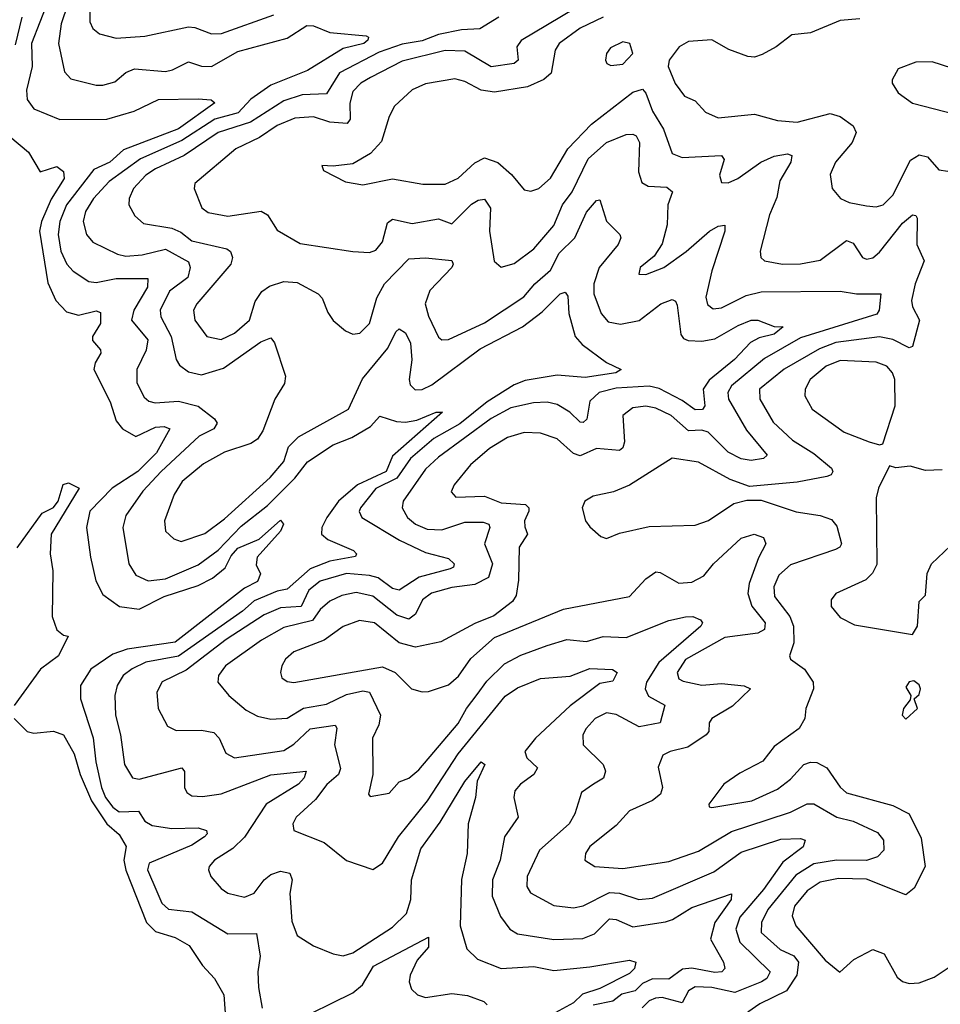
# Model space of a CAD drawing. Extents: x 1443846 to 1577407, y 839182 to 927291.
# Tile 397 of 535: x 1549232 to 1552030, y 884807 to 887798. Entities that reach past the tile are written whole.
import ezdxf

# ---------------------------------------------------------------- set-up
doc = ezdxf.new("R2010")
doc.units = 0

msp = doc.modelspace()

# ---------------------------------------------------------------- linework, layer by layer
at = {"layer": '0CON20XD'}
for points in [[(1549319.2, 887855), (1549268.6, 887725), (1549269.8, 887655), (1549253.2, 887583.2), (1549255.4, 887555), (1549275, 887527.3), (1549354.8, 887494.8), (1549496.7, 887495), (1549580.2, 887519.8), (1549654.4, 887555)], [(1549444.5, 887864.5), (1549445, 887791.2), (1549455, 887770.5), (1549474.8, 887754.8), (1549525, 887741.1), (1549612.2, 887747.8), (1549745, 887776), (1549765, 887774.3), (1549815, 887754.7), (1549845.3, 887755.3), (1550005, 887812.4)], [(1550958.2, 887855), (1550755.7, 887734.3), (1550743.4, 887715), (1550746.7, 887675), (1550734.4, 887665), (1550665, 887654.8), (1550585, 887701.7), (1550525, 887704.2), (1550395, 887671.3), (1550298.2, 887621.8), (1550268.9, 887605), (1550245, 887579.4), (1550235.7, 887544.3), (1550236.1, 887495), (1550227.4, 887482.6), (1550175, 887486.1), (1550125, 887502.9), (1550068.3, 887498.3), (1550015, 887476.6), (1549960.7, 887439.3), (1549888.9, 887405), (1549765, 887300), (1549762.5, 887285), (1549786.2, 887226.2), (1549805, 887212.3), (1549865, 887200.4), (1549966.3, 887216.3), (1549985.2, 887205.2), (1550015, 887157.9), (1550085, 887118.2), (1550245, 887093.5), (1550295, 887090.5), (1550315, 887097.9), (1550335, 887123.1), (1550349.8, 887180.2), (1550365, 887191.4), (1550425, 887178.7), (1550505, 887192.6), (1550545, 887177.5), (1550605, 887236.9), (1550625, 887249.4), (1550645, 887252.1), (1550663.3, 887225), (1550660.2, 887155), (1550673.8, 887063.8), (1550695, 887045.8), (1550735, 887056.7), (1550795, 887101.8), (1550855, 887172.7), (1550882, 887235), (1550911, 887275), (1550959.8, 887375), (1551015, 887424.2), (1551075, 887448.7), (1551095, 887450.4), (1551105.5, 887445), (1551115.8, 887425), (1551112.9, 887335), (1551122.8, 887302.8), (1551142.4, 887292.4), (1551199.2, 887289.1), (1551215.6, 887275), (1551202.2, 887235), (1551199.3, 887175), (1551185, 887117.1), (1551160.5, 887079.5), (1551117.5, 887045), (1551114, 887025), (1551135, 887023.5), (1551190, 887045), (1551257, 887093), (1551328.2, 887155), (1551355, 887170.3), (1551375, 887173.3), (1551374.6, 887155), (1551335.8, 887035), (1551317.5, 886955), (1551322.1, 886932.1), (1551339.8, 886919.8), (1551365, 886922.4), (1551440.1, 886959.9), (1551485, 886970.9), (1551725, 886972.5), (1551775, 886964.8), (1551849.2, 886965), (1551843.9, 886915), (1551836.4, 886903.6), (1551605, 886831.7), (1551495, 886768.4), (1551395, 886685.2), (1551384.2, 886665), (1551386.3, 886645), (1551440.4, 886550.4), (1551503.6, 886475), (1551492.9, 886465), (1551455, 886458.4), (1551425, 886463.8), (1551385, 886483.8), (1551324.5, 886544.5), (1551305, 886551.2), (1551265, 886548.4), (1551212.3, 886595), (1551165, 886617.2), (1551135, 886623.9), (1551095, 886618.1), (1551064.6, 886595), (1551069.8, 886515), (1551065, 886496.9), (1551055, 886489.2), (1550985, 886494.8), (1550935, 886472.3), (1550915, 886479.4), (1550865, 886524.1), (1550815, 886541.9), (1550765, 886543.8), (1550715, 886528.9), (1550660, 886495), (1550601.8, 886445), (1550552.2, 886385), (1550543.5, 886363.5), (1550557.5, 886347.5), (1550645, 886350.2), (1550695, 886330.5), (1550769.5, 886325), (1550779.8, 886315), (1550779.8, 886305), (1550766.5, 886275), (1550767.2, 886257.2)], [(1549378.8, 887845), (1549357.9, 887785), (1549350.3, 887725), (1549368.9, 887638.9), (1549388.1, 887618.1), (1549465, 887598.4), (1549485, 887598.6), (1549521, 887609), (1549555, 887637.5), (1549581.3, 887648.7), (1549675, 887640), (1549696.9, 887645), (1549745, 887670), (1549785, 887656.1), (1549815, 887655.6), (1549895, 887701), (1550045, 887741.9), (1550105, 887779.6), (1550125, 887778.9), (1550175, 887758.4), (1550285, 887748.9), (1550292, 887745), (1550290.5, 887735), (1550278.5, 887725), (1550215, 887709.7), (1550106.6, 887643.4), (1549995, 887599.1), (1549935, 887556.4), (1549896.2, 887515), (1549825, 887495.3), (1549725, 887430.8), (1549599.1, 887375), (1549503.8, 887306.2), (1549456.6, 887255), (1549432.3, 887215), (1549425.6, 887185), (1549435.3, 887145.3), (1549455, 887121.8), (1549529.4, 887085), (1549555, 887079.1), (1549605, 887083), (1549675, 887100.7), (1549745, 887062.1), (1549750.2, 887045), (1549742.9, 887015), (1549687.4, 886972.6), (1549658.8, 886915), (1549661.2, 886895), (1549692.5, 886835), (1549708, 886765), (1549718.3, 886748.3), (1549745, 886727.7), (1549785, 886719.3), (1549851.4, 886738.6), (1549965, 886819), (1549995, 886831.4), (1550006.2, 886816.2), (1550040.4, 886715), (1550037.4, 886692.6), (1550007.7, 886645), (1549970.9, 886549.1), (1549955, 886523.1), (1549935, 886510.5), (1549855, 886483.8), (1549791.2, 886448.8), (1549725.7, 886395), (1549702.2, 886355), (1549672.8, 886275), (1549675, 886244.2), (1549700.5, 886220.5), (1549722.8, 886212.8), (1549795, 886236.7), (1549855, 886281.7), (1549993.3, 886406.7), (1550035, 886455.7), (1550049.6, 886500.4), (1550080, 886530), (1550231.8, 886615), (1550273.8, 886706.2), (1550350.6, 886799.4), (1550375, 886849.4), (1550385, 886858.1), (1550405, 886846.7), (1550419.4, 886815), (1550424.2, 886764.2), (1550415.8, 886705), (1550418.6, 886688.6), (1550433.7, 886673.7), (1550455, 886674.2), (1550485, 886688.4), (1550631.9, 886798.1), (1550759.7, 886865), (1550819.5, 886910.5), (1550875, 886965.4), (1550889.8, 886969.8), (1550898, 886958), (1550900.9, 886905), (1550920.4, 886835), (1550941.2, 886811.2), (1551015, 886756.4), (1551060, 886735), (1551044, 886725), (1550950.5, 886710.5), (1550865, 886717.9), (1550768.6, 886701.4), (1550735, 886688.8), (1550653.3, 886636.7), (1550570, 886570), (1550491.2, 886525), (1550419.8, 886465), (1550378.6, 886405), (1550315, 886373.2), (1550267.5, 886315), (1550263.7, 886303.7), (1550272.3, 886285), (1550386.9, 886216.9), (1550465, 886179), (1550535, 886160.8), (1550552.5, 886145), (1550550.5, 886135), (1550540.5, 886129.5), (1550445.7, 886104.3), (1550385, 886064.7), (1550365, 886069.8), (1550321.9, 886101.9), (1550295, 886109.3), (1550225, 886115.8), (1550145, 886091.8), (1550111.4, 886065), (1550088, 886015), (1550025, 886010.6), (1549975, 885989.8), (1549859.8, 885915), (1549737.8, 885822.2), (1549665, 885785.8), (1549648.8, 885755), (1549653.5, 885705), (1549681.4, 885651.4), (1549708.2, 885638.2), (1549785, 885639.4), (1549822, 885632), (1549838.9, 885615), (1549859.1, 885569.1), (1549885, 885555.3), (1550035, 885577.9), (1550065, 885596.9), (1550115, 885643.9), (1550191.2, 885655), (1550195.9, 885645.9), (1550188.8, 885595), (1550207.4, 885522.6), (1550201.2, 885505), (1550166.1, 885473.9), (1550130.7, 885429.3), (1550072.2, 885375), (1550061.9, 885355), (1550065.8, 885335), (1550157.8, 885297.8), (1550225, 885243.3), (1550305, 885216), (1550334.6, 885235.4), (1550383.1, 885315), (1550471.7, 885425), (1550565, 885567.6), (1550707.2, 885742.8), (1550745, 885768.4), (1550815, 885796.5), (1550905, 885803.3), (1550965, 885826.9), (1551034, 885824), (1551048.1, 885815), (1551035, 885788.5), (1550995, 885781.4), (1550905, 885713.8), (1550800, 885615), (1550766.8, 885575), (1550773.6, 885555), (1550805.6, 885525), (1550794.5, 885505), (1550753.8, 885475), (1550737.3, 885455), (1550733.5, 885435), (1550746.5, 885375), (1550705.3, 885315), (1550692.6, 885245), (1550669, 885185), (1550667.9, 885135), (1550693.5, 885073.5), (1550721.8, 885035), (1550745, 885020.9), (1550855, 885003.3), (1550943.2, 885006.8), (1550978.9, 885021.1), (1551025, 885066.7), (1551045, 885064.7), (1551095, 885041.6), (1551195, 885057.1), (1551216.2, 885063.8), (1551275, 885101.1), (1551395, 885142), (1551393.8, 885125), (1551345, 885054.7), (1551331, 885005), (1551371.3, 884935), (1551374.5, 884915), (1551365.6, 884905), (1551345, 884903.6), (1551275, 884916.8), (1551246.1, 884913.9), (1551205, 884883.5), (1551155, 884884.2), (1551125, 884869.4), (1551102.4, 884847.6), (1551062.2, 884837.8), (1551034.2, 884815.8), (1550975, 884803.6)], [(1549239.2, 887805), (1549218.3, 887721.7)], [(1550688, 887805), (1550630.2, 887769.8), (1550575, 887766.8), (1550505, 887752.9), (1550455, 887733.4), (1550395, 887723.8), (1550325, 887699.4), (1550204.1, 887635.9), (1550165, 887572.6), (1550090.9, 887569.1), (1550035, 887551.6), (1549933.6, 887486.4), (1549835, 887455.4), (1549731.7, 887385), (1549644.7, 887345), (1549615.8, 887325), (1549577.8, 887285), (1549564.6, 887255), (1549563.6, 887235), (1549581.9, 887201.9), (1549608.6, 887178.6), (1549695, 887164.2), (1549721.9, 887151.9), (1549755.7, 887125.7), (1549861.7, 887101.7), (1549873.2, 887093.2), (1549879.3, 887075), (1549874.1, 887055), (1549770.9, 886935), (1549760.4, 886915), (1549764.6, 886885), (1549801.1, 886835), (1549845, 886825.9), (1549885, 886845.8), (1549930.5, 886885), (1549948.3, 886941.7), (1549968.3, 886971.7), (1549991.8, 886988.2), (1550035, 887002.6), (1550075, 886999.5), (1550138.9, 886965), (1550151.9, 886951.9), (1550168.3, 886908.3), (1550185, 886884), (1550222.7, 886852.7), (1550245, 886842.2), (1550265.7, 886845), (1550295, 886874.4), (1550317.5, 886952.5), (1550340.9, 886995), (1550415, 887071.2), (1550465, 887074.7), (1550545, 887066.5), (1550549.5, 887055), (1550545.5, 887045), (1550478.6, 886975), (1550464.2, 886935), (1550475, 886896.9), (1550505, 886833.3), (1550515.4, 886825.4), (1550535, 886826.1), (1550645, 886876.5), (1550764.1, 886955.9), (1550797.2, 886995), (1550845, 887036.4), (1550871.5, 887088.5), (1550919.4, 887135), (1550955, 887212.5), (1550985, 887248.1), (1550995, 887250.8), (1551015.3, 887185.3), (1551055.8, 887145), (1551058.5, 887135), (1551050.4, 887115), (1550992.9, 887045), (1550976.7, 886995), (1550976.8, 886965), (1550998.8, 886905), (1551020, 886880), (1551057.7, 886872.3), (1551115, 886884.1), (1551180, 886935), (1551215, 886947.5), (1551225, 886943.1), (1551230.3, 886930.2), (1551241.4, 886841.4), (1551249.5, 886829.5), (1551263.4, 886823.4), (1551305, 886821.5), (1551345, 886828.7), (1551415, 886869), (1551455, 886884.8), (1551475, 886884.7), (1551525, 886865.9), (1551552.5, 886865), (1551525, 886842.6), (1551478.9, 886831.1), (1551452.6, 886817.4), (1551404.8, 886765), (1551327.3, 886702.7), (1551309, 886675), (1551314.7, 886625), (1551306.9, 886613.1), (1551285, 886612.6), (1551245, 886640.8), (1551175, 886677), (1551145, 886684.9), (1551045, 886678.6), (1550993.1, 886665), (1550965, 886639.1), (1550955.7, 886584.3), (1550945, 886574.1), (1550935, 886575.3), (1550903.6, 886605), (1550865, 886628.7), (1550835, 886636.1), (1550793.7, 886633.7), (1550725, 886618.1), (1550665, 886586.6), (1550505, 886469.2), (1550465, 886432.6), (1550397.6, 886335), (1550394.7, 886315), (1550410.6, 886285), (1550435, 886265.7), (1550470.1, 886250.1), (1550515, 886248.1), (1550585, 886271), (1550641.1, 886271.1), (1550657.9, 886265), (1550660.9, 886255), (1550644.4, 886205), (1550669, 886145), (1550656.8, 886103.2), (1550615, 886081.7), (1550545, 886072.5), (1550484.1, 886055.9), (1550455.9, 886035), (1550435, 885992), (1550415, 885977), (1550378.8, 885988.8), (1550305, 886046.2), (1550255, 886057.3), (1550211.2, 886048.8), (1550175, 886031.6), (1550145, 886006.2), (1550122.5, 885972.5), (1550035, 885951.2), (1549967, 885913), (1549858, 885835), (1549836.8, 885805), (1549834.6, 885785), (1549867.5, 885745), (1549920.1, 885700.1), (1549955, 885681.6), (1549995, 885673.3), (1550045, 885676.1), (1550095, 885706.1), (1550165, 885718.6), (1550225, 885748.2), (1550275, 885758.6), (1550294.8, 885754.8), (1550328.3, 885685), (1550324, 885656), (1550304.5, 885615), (1550305.4, 885504.6), (1550292.5, 885445), (1550297.7, 885437.7), (1550355, 885447.8), (1550385, 885482.2), (1550415, 885493.6), (1550445, 885519.2), (1550565, 885659.2), (1550589.8, 885705), (1550622.5, 885747.5), (1550651.3, 885788.7), (1550705, 885841.3), (1550755, 885867.1), (1550835, 885896.7), (1550895, 885914.8), (1550955, 885908.4), (1551005, 885924.1), (1551075, 885920.8), (1551205, 885972.1), (1551255, 885983.8), (1551277.5, 885985), (1551301.2, 885975), (1551307.1, 885965), (1551301.9, 885955), (1551174.8, 885845), (1551137.4, 885785), (1551133.1, 885765), (1551143.2, 885743.2), (1551192.9, 885715), (1551178.6, 885661.4), (1551115, 885649.4), (1551045, 885687.5), (1551015, 885692.4), (1550980.9, 885675), (1550953.8, 885645), (1550943.6, 885625), (1550944.5, 885595), (1551005.4, 885535), (1551012.8, 885515), (1551006.5, 885493.5), (1550975.6, 885475.6), (1550939.5, 885450.5), (1550919.6, 885385), (1550901.8, 885355), (1550812, 885275), (1550774.7, 885195), (1550773.2, 885165), (1550784.8, 885144.8), (1550855, 885106.8), (1550915, 885099.5), (1550945, 885105.3), (1551025, 885146.1), (1551055, 885144.5), (1551113.3, 885125), (1551155, 885129.1), (1551341.2, 885208.8), (1551425, 885269.2), (1551545, 885308.1), (1551605, 885310.4), (1551619.2, 885305), (1551613.3, 885285), (1551551.3, 885238.7), (1551492.2, 885155), (1551420.9, 885070.9), (1551408.3, 885035), (1551421, 884995), (1551512.8, 884905), (1551502.2, 884885), (1551486.1, 884875), (1551405, 884842.1), (1551335, 884857.9), (1551285, 884859.7), (1551265, 884847.9), (1551245, 884810.7), (1551185, 884827.7), (1551164.4, 884825.6), (1551145, 884817), (1551123.7, 884796.3)], [(1551005.4, 887805.4), (1550935, 887772.1), (1550871.4, 887725), (1550859.1, 887705), (1550847.2, 887635), (1550824.5, 887615.5), (1550775, 887594), (1550675, 887577.3), (1550635, 887583.2), (1550585, 887610.3), (1550555, 887618.1), (1550465, 887602.8), (1550425, 887584.7), (1550371.5, 887535), (1550355, 887503.8), (1550332.1, 887427.9), (1550298.8, 887391.2), (1550245, 887360), (1550185, 887352.5), (1550150, 887355), (1550155, 887340), (1550222.5, 887305), (1550275, 887296), (1550365, 887314.4), (1550457.6, 887297.6), (1550525, 887297.7), (1550565, 887316.4), (1550615, 887362.9), (1550645, 887377.7), (1550685, 887364.2), (1550727.1, 887327.1), (1550765, 887281.1), (1550785, 887276.4), (1550809.4, 887285), (1550845, 887316.5), (1550898.4, 887405), (1550969.8, 887480.2), (1551095, 887577.7), (1551125, 887586.6), (1551135, 887574.4), (1551155, 887520), (1551189.1, 887465), (1551215, 887391.5), (1551245, 887378.8), (1551364.7, 887384.7), (1551373, 887373), (1551358.5, 887325), (1551365, 887302.9), (1551385, 887302.3), (1551414.4, 887315), (1551484.6, 887365), (1551525, 887383.2), (1551565, 887390.4), (1551578.6, 887385), (1551575.3, 887365), (1551542.2, 887307.8), (1551532.6, 887257.4), (1551510.7, 887205), (1551481.9, 887095), (1551484.2, 887075), (1551495.6, 887065.6), (1551550, 887055), (1551605, 887056.2), (1551665, 887066.8), (1551745, 887126.5), (1551765, 887118.5), (1551793.5, 887075), (1551805, 887070.6), (1551825, 887074.7), (1551845, 887091.6), (1551915, 887179.2), (1551945, 887204.6), (1551955, 887203.1), (1551959.6, 887195), (1551958.3, 887115), (1551980.6, 887065), (1551953.8, 886995), (1551942, 886945), (1551944.7, 886925), (1551966.9, 886885), (1551944.7, 886805.2), (1551935, 886800.6), (1551885, 886826.3), (1551845, 886834.5), (1551712.5, 886817.5), (1551662.2, 886797.8), (1551555, 886736.2), (1551480, 886675), (1551481.6, 886645), (1551521.6, 886575), (1551580.3, 886520.3), (1551645, 886480.3), (1551699.5, 886435), (1551703.3, 886425), (1551698.1, 886415), (1551685, 886409.7), (1551595, 886392.9), (1551449.8, 886379.8), (1551390.9, 886400.9), (1551295, 886453.8), (1551215, 886465.5), (1551085, 886383.3), (1551036.3, 886363.7), (1550975, 886350), (1550950, 886335), (1550941.2, 886315), (1550952, 886275), (1550965, 886256.7), (1550997.7, 886227.7), (1551015, 886222), (1551055, 886237.5), (1551145, 886258.1), (1551285, 886262.5), (1551325, 886276.7), (1551402.4, 886327.6), (1551441.9, 886338.1), (1551485, 886337.9), (1551592.2, 886302.2), (1551665, 886291.6), (1551699.1, 886279.1), (1551715, 886259.4), (1551729.2, 886205), (1551724.5, 886195), (1551711.5, 886188.5), (1551575, 886141.9), (1551539.3, 886110.7), (1551523.8, 886075), (1551525.8, 886045), (1551572.1, 885985), (1551584.1, 885955), (1551584.8, 885905.2), (1551571.8, 885865), (1551574.4, 885855), (1551617.1, 885825), (1551642.9, 885785), (1551644.2, 885765), (1551620.8, 885705), (1551618, 885675), (1551601.2, 885645), (1551525, 885590), (1551490, 885545), (1551420.7, 885509.3), (1551371.9, 885475), (1551326.2, 885415), (1551327, 885407), (1551335, 885404.4), (1551457.5, 885425), (1551535, 885460), (1551575, 885490.4), (1551614.7, 885535.3), (1551635, 885542.4), (1551655, 885541.1), (1551685, 885524.7), (1551725, 885466.1), (1551745, 885448.9), (1551885, 885410.4), (1551935.2, 885385.2), (1551971.2, 885311.2), (1551983.8, 885225), (1551950.5, 885159.5), (1551925, 885139.4), (1551805, 885186.6), (1551720.8, 885189.3), (1551665, 885177.7), (1551625, 885151.1), (1551586.8, 885105), (1551579.1, 885075), (1551591.1, 885045), (1551680.3, 884940.3), (1551723.9, 884903.9), (1551766.8, 884943.2), (1551825, 884972.9), (1551859.6, 884959.6), (1551899.1, 884889.1), (1551915, 884875.5), (1551935, 884870), (1551965, 884871.5), (1552011.3, 884888.7), (1552075, 884931.3)], [(1551785, 887800.7), (1551725, 887795.2), (1551635, 887758.1), (1551578.5, 887751.5), (1551531.4, 887715), (1551488.5, 887691.5), (1551465, 887683.9), (1551445, 887685.4), (1551387.6, 887707.6), (1551335, 887736.9), (1551265, 887731.9), (1551236, 887715), (1551205.5, 887674.5), (1551202.5, 887655), (1551224.2, 887604.2), (1551252.9, 887565), (1551285, 887550.8), (1551316.4, 887516.4), (1551355, 887500), (1551465, 887510.9), (1551535, 887491.2), (1551595, 887486.7), (1551695, 887512.9), (1551725, 887503.4), (1551764.8, 887474.8), (1551773.7, 887455), (1551761.8, 887425), (1551710.9, 887365), (1551695, 887327.5), (1551700.8, 887285), (1551726.7, 887255), (1551752.5, 887242.5), (1551805, 887232.7), (1551835, 887229.5), (1551855.8, 887235), (1551885, 887264.4), (1551939.5, 887370.5), (1551965, 887387.5), (1551991, 887381), (1552025, 887341.8), (1552052.9, 887337.1)], [(1551028.9, 887658.9), (1551065, 887662.5), (1551095.6, 887695), (1551086, 887725), (1551065, 887730.8), (1551027.9, 887712.1), (1551015.8, 887695), (1551011.9, 887675), (1551016.2, 887665), (1551028.9, 887658.9)], [(1552065, 887650.6), (1552005, 887670), (1551955, 887668.6), (1551902.1, 887647.9), (1551883.3, 887615), (1551883.3, 887605), (1551902, 887575), (1551945, 887544.3), (1552075, 887511.1)], [(1549654.4, 887555), (1549775, 887557.3), (1549814.3, 887554.3), (1549825.8, 887545), (1549715, 887465.8), (1549547.7, 887402.3), (1549506.1, 887365), (1549457.5, 887342.5), (1549374.2, 887235), (1549354.8, 887185), (1549349, 887145), (1549357, 887095), (1549375.8, 887055), (1549395, 887034.1), (1549442.6, 887002.6), (1549465, 886999.4), (1549525, 887011.4), (1549621.4, 887011.4), (1549620.7, 886985), (1549578.7, 886915), (1549572.5, 886885), (1549622.2, 886825), (1549616.4, 886793.6), (1549588.2, 886735), (1549588.2, 886695), (1549610.9, 886650.9), (1549625, 886638.9), (1549643.8, 886633.8), (1549715, 886638.8), (1549775, 886623.7), (1549824.7, 886585), (1549832.4, 886572.4), (1549822.5, 886555), (1549777.2, 886532.8), (1549662.6, 886425), (1549606.7, 886365), (1549555, 886291.4), (1549546.2, 886255), (1549564.2, 886145), (1549585, 886110.4), (1549623.1, 886093.1), (1549675, 886099.3), (1549775, 886141.2), (1549835, 886186.2), (1549905, 886258.8), (1549985, 886321.6), (1550068.3, 886405), (1550106.7, 886455), (1550185, 886506.2), (1550242, 886528), (1550298.5, 886561.5), (1550326.9, 886593.1), (1550377, 886577), (1550405, 886574.8), (1550439, 886581), (1550497.5, 886605), (1550516.7, 886605), (1550365, 886471.6), (1550345.9, 886425), (1550259.1, 886385), (1550201, 886335), (1550165.2, 886285), (1550150, 886255), (1550149.5, 886235), (1550168.7, 886218.7), (1550246.5, 886185), (1550255.6, 886175), (1550252.7, 886167.3), (1550175, 886153.3), (1550115, 886129.3), (1550045, 886067.7), (1550015, 886061.4), (1549945, 886032.2), (1549909.5, 886000.5), (1549715, 885864.2), (1549615.7, 885845.7), (1549574.1, 885825.9), (1549546.7, 885805), (1549528.8, 885775), (1549521.9, 885745), (1549523.5, 885685), (1549538.6, 885625), (1549550.6, 885535), (1549574.7, 885494.7), (1549595, 885490.9), (1549725, 885525.3), (1549733.5, 885513.5), (1549733.2, 885465), (1549740, 885450), (1549755, 885439.6), (1549787.6, 885437.6), (1549845, 885446.2), (1549995, 885503.7), (1550102.5, 885515), (1550097, 885495), (1550079.7, 885475), (1549981.6, 885415), (1549915.7, 885314.3), (1549879.9, 885280.1), (1549823.8, 885245), (1549807.8, 885225), (1549805.6, 885215), (1549813.3, 885195), (1549845, 885158.1), (1549865, 885144.5), (1549915, 885132.1), (1549945, 885144.6), (1549974.9, 885185.1), (1549995, 885201.4), (1550025, 885211), (1550053.1, 885205), (1550060, 885185), (1550053.7, 885143.6), (1550059.4, 885059.4), (1550075, 885016), (1550125, 884984), (1550185, 884960), (1550215, 884954.4), (1550245, 884963.2), (1550365, 885041.4), (1550407.6, 885082.4), (1550421.1, 885125), (1550422.4, 885185), (1550451.1, 885278.9), (1550510.4, 885359.6), (1550585, 885483.1), (1550635, 885543.3), (1550645.3, 885535), (1550622.7, 885485), (1550617.5, 885435), (1550595.4, 885355), (1550592.2, 885265), (1550574.4, 885185.6), (1550570.8, 885045), (1550591.1, 884975), (1550623.8, 884943.8), (1550695, 884915.8), (1550795, 884921.6), (1550855, 884909.5), (1550965, 884920), (1551085, 884941.1), (1551104.3, 884934.3), (1551100.7, 884915), (1551085, 884900), (1550994.7, 884855), (1550942.7, 884837.3), (1550915, 884810.9), (1550859.3, 884780.7)], [(1549202.7, 887442.7), (1549258.8, 887395), (1549295, 887336), (1549345, 887352.2), (1549365, 887336.9), (1549367.3, 887315), (1549327.5, 887252.5), (1549298.6, 887185), (1549292.2, 887155), (1549318.1, 886998.1), (1549341.9, 886945), (1549375, 886910.3), (1549410.6, 886900.6), (1549465, 886912.9), (1549477.7, 886907.7), (1549477.6, 886875), (1549453.3, 886835), (1549453.5, 886823.5), (1549477.8, 886795), (1549479.1, 886785), (1549461.8, 886755), (1549457.9, 886735), (1549506.9, 886636.9), (1549525, 886579.4), (1549544.6, 886555)], [(1551845, 886506), (1551855, 886508.8), (1551892.5, 886625), (1551891.5, 886705), (1551884.6, 886725), (1551867.3, 886745), (1551835, 886757.3), (1551725, 886761.9), (1551683.2, 886745), (1551634.7, 886705), (1551618.9, 886675), (1551618.1, 886655), (1551640.6, 886615), (1551737.5, 886545), (1551813.3, 886515), (1551845, 886506)], [(1549544.6, 886555), (1549585, 886531.9), (1549645, 886559.9), (1549671.4, 886561.4), (1549688.5, 886555), (1549648.2, 886481.8), (1549591.6, 886425), (1549513.3, 886375), (1549445.5, 886305), (1549435.4, 886255), (1549447.2, 886165), (1549463.4, 886093.4), (1549485, 886051.2), (1549535.6, 886015.6), (1549595, 886007.1), (1549671.6, 886045), (1549775, 886078.7), (1549818.4, 886101.6), (1549857, 886133), (1549875, 886169.4), (1549895, 886192.4), (1549960.4, 886219.6), (1550025, 886276.9), (1550034, 886265), (1550025, 886243.8), (1549953.5, 886165), (1549951.2, 886141.2), (1549964.5, 886114.5), (1549955, 886091.2), (1549915, 886070.5), (1549705, 885906.9), (1549559.4, 885885), (1549515, 885870), (1549448.9, 885825), (1549417.2, 885775), (1549417.5, 885735), (1549455.8, 885615.8), (1549463.7, 885543.7), (1549481.1, 885465), (1549493.2, 885435), (1549515, 885405.2), (1549535, 885391.5), (1549593.7, 885393.6), (1549612.6, 885362.6), (1549635, 885349.5), (1549695, 885341.1), (1549775, 885342.4), (1549800, 885335), (1549802, 885325), (1549793.8, 885315), (1549755, 885290.6), (1549625.5, 885235), (1549620.7, 885215), (1549649.3, 885149.3), (1549664.3, 885114.3), (1549685, 885095.8), (1549755, 885087.7), (1549865, 885020.5), (1549951.9, 885021.9), (1549962.6, 884952.6), (1549955.8, 884905), (1549958.1, 884858.1), (1549968.8, 884795)], [(1552035, 886430), (1551985, 886428.6), (1551938.3, 886441.7), (1551895, 886436.7), (1551875, 886442.5), (1551842.1, 886375), (1551834.4, 886345), (1551836.9, 886143.1), (1551823.6, 886116.4), (1551803.6, 886096.4), (1551712.5, 886055), (1551698.1, 886035), (1551697.8, 886015), (1551725, 885981.5), (1551769.1, 885959.1), (1551945, 885930)], [(1549225, 886193.3), (1549301.1, 886298.9), (1549335, 886315.8), (1549349.1, 886335), (1549364.6, 886385.4), (1549380.3, 886390.3), (1549413.3, 886375), (1549327.5, 886235), (1549325.3, 886175.3), (1549333.2, 886123.2), (1549331.1, 885985), (1549345, 885944), (1549365, 885928), (1549380, 885925), (1549350, 885865), (1549295.4, 885824.6), (1549215.8, 885714.2)], [(1550767.2, 886257.2), (1550775.4, 886235), (1550750.3, 886195), (1550748.2, 886095), (1550741.2, 886048.8), (1550729.4, 886030.6), (1550673.5, 885986.5), (1550615, 885963.3), (1550512.1, 885907.9), (1550435, 885891.5), (1550385, 885904.5), (1550310.5, 885965), (1550265, 885972.7), (1550215, 885954.1), (1550157.3, 885912.7), (1550065, 885877.5), (1550040, 885855), (1550028.8, 885835), (1550024.5, 885815), (1550028.8, 885798.8), (1550045, 885787.3), (1550065, 885783.9), (1550335, 885831.6), (1550373.3, 885815), (1550422.5, 885765), (1550455, 885755.5), (1550475, 885756.7), (1550535, 885776.8), (1550566.2, 885803.8), (1550603.3, 885856.7), (1550675, 885921.2), (1550885, 886006.5), (1551085, 886045.3), (1551135, 886099.3), (1551165, 886120.3), (1551178.7, 886118.7), (1551235, 886086.1), (1551275, 886089.3), (1551311.4, 886108.6), (1551340.9, 886145), (1551425, 886222.3), (1551464.6, 886234.6), (1551492, 886225), (1551499.4, 886205), (1551476.9, 886163.1), (1551448.7, 886085), (1551444.8, 886055), (1551456.6, 886016.6), (1551497.1, 885965), (1551495.4, 885945), (1551475.5, 885934.5), (1551375, 885920.7), (1551255.9, 885854.1), (1551230.3, 885815), (1551235, 885795.6), (1551248.2, 885788.2), (1551305, 885776.1), (1551365, 885781.6), (1551434, 885774), (1551452.9, 885765), (1551398, 885712), (1551335.4, 885675), (1551327.8, 885662.2), (1551326.7, 885635), (1551318.7, 885625), (1551262.6, 885587.4), (1551208.8, 885575), (1551186.2, 885563.8), (1551172.6, 885527.4), (1551185.9, 885465), (1551179.3, 885445), (1551155, 885425.7), (1551085, 885393.9), (1551045, 885350), (1550965, 885286.2), (1550952.1, 885265), (1550949.4, 885245), (1550980, 885225), (1551065, 885219.2), (1551205, 885240.4), (1551295, 885271.9), (1551395, 885331.2), (1551503.1, 885366.9), (1551575, 885390.7), (1551625, 885416.1), (1551645, 885415.8), (1551714.8, 885374.8), (1551765, 885362.7), (1551839, 885329), (1551856.9, 885305), (1551858.4, 885275), (1551839.2, 885255), (1551805, 885243.2), (1551714.6, 885244.6), (1551645, 885233.3), (1551590.9, 885199.1), (1551505.5, 885095), (1551486.2, 885055), (1551485.2, 885025), (1551543.2, 884973.2), (1551585, 884953.5), (1551599, 884935), (1551594.1, 884895), (1551562.7, 884847.3), (1551481.8, 884808.2), (1551445, 884783)], [(1551945, 885930), (1551960, 885955), (1551965, 886030), (1551985, 886050), (1551989.4, 886115), (1552002.9, 886145), (1552060.8, 886199.2)], [(1551925, 885673.3), (1551960, 885705), (1551950, 885735), (1551965, 885747.5), (1551970, 885765), (1551965, 885777.5), (1551949.3, 885789.3), (1551935, 885786.7), (1551925, 885770), (1551940, 885745), (1551938.3, 885731.7), (1551917.5, 885705), (1551913.8, 885685), (1551925, 885673.3)], [(1549215.8, 885675), (1549254.9, 885634.9), (1549275, 885630.2), (1549335, 885636.1), (1549365.3, 885625), (1549397.7, 885567.7), (1549416.2, 885505), (1549450.1, 885425), (1549496.7, 885355), (1549535, 885322.9), (1549556.2, 885286.2), (1549549.2, 885245), (1549554.5, 885214.5), (1549617.8, 885055), (1549645, 885028.3), (1549705, 885009.7), (1549747.8, 884985), (1549788.1, 884925), (1549824.7, 884884.7), (1549852.5, 884835), (1549860.6, 884725)], [(1550055, 884748.8), (1550245, 884841.7), (1550273.9, 884866.1), (1550307.9, 884922.1), (1550475, 885010.5), (1550475, 884980.5), (1550439.7, 884940.3), (1550419.2, 884895), (1550415.8, 884875), (1550422.8, 884852.8), (1550441.1, 884835), (1550465, 884827.3), (1550545, 884839), (1550593.3, 884833.3), (1550642.5, 884815), (1550652.5, 884805)]]:
    msp.add_lwpolyline(points, dxfattribs=at)

doc.saveas('drawing.dxf')
